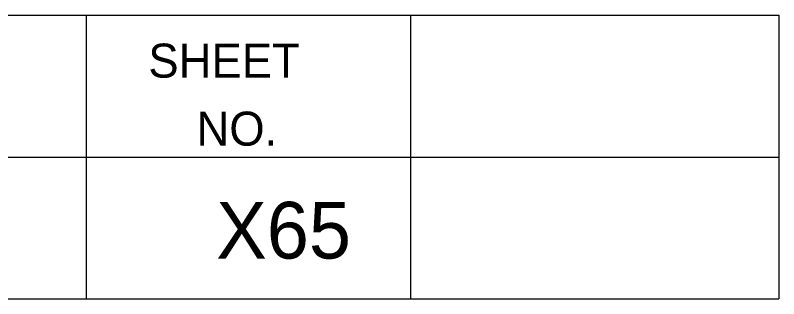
# Model space of a CAD drawing. Extents: x 1000 to 1162, y 999 to 8520.
# Drawn here: x 1154.82 to 1161.56, y 8460.05 to 8462.55 of the extents above; entities that cross this region are included whole.
import ezdxf

# ---------------------------------------------------------------- set-up
doc = ezdxf.new("R2010")
doc.units = 0
doc.layers.add('Level 20', color=7, linetype='Continuous')
doc.layers.add('Level 3', color=7, linetype='Continuous')

msp = doc.modelspace()

# ---------------------------------------------------------------- linework, layer by layer
at = {"layer": 'Level 3'}
for p, q in [((1133.055, 8462.5458), (1161.555, 8462.5458)), ((1133.055, 8462.5458), (1161.555, 8462.5458)), ((1133.055, 8462.5458), (1161.555, 8462.5458)), ((1133.055, 8462.5458), (1161.555, 8462.5458)), ((1133.055, 8462.5458), (1161.555, 8462.5458)), ((1133.055, 8462.5458), (1161.555, 8462.5458)), ((1133.055, 8462.5458), (1161.555, 8462.5458)), ((1133.055, 8462.5458), (1161.555, 8462.5458)), ((1133.055, 8462.5458), (1161.555, 8462.5458)), ((1133.055, 8462.5458), (1161.555, 8462.5458)), ((1133.055, 8462.5458), (1161.555, 8462.5458)), ((1133.055, 8462.5458), (1161.555, 8462.5458)), ((1133.055, 8462.5458), (1161.555, 8462.5458)), ((1133.055, 8462.5458), (1161.555, 8462.5458)), ((1133.055, 8462.5458), (1161.555, 8462.5458)), ((1133.055, 8462.5458), (1161.555, 8462.5458)), ((1133.055, 8462.5458), (1161.555, 8462.5458)), ((1133.055, 8462.5458), (1161.555, 8462.5458)), ((1133.055, 8462.5458), (1161.555, 8462.5458)), ((1133.055, 8462.5458), (1161.555, 8462.5458)), ((1133.055, 8462.5458), (1161.555, 8462.5458)), ((1133.055, 8462.5458), (1161.555, 8462.5458)), ((1133.055, 8462.5458), (1161.555, 8462.5458)), ((1133.055, 8462.5458), (1161.555, 8462.5458)), ((1133.055, 8462.5458), (1161.555, 8462.5458)), ((1133.055, 8462.5458), (1161.555, 8462.5458)), ((1133.055, 8462.5458), (1161.555, 8462.5458)), ((1133.055, 8462.5458), (1161.555, 8462.5458)), ((1133.055, 8462.5458), (1161.555, 8462.5458)), ((1133.055, 8462.5458), (1161.555, 8462.5458)), ((1133.055, 8462.5458), (1161.555, 8462.5458)), ((1133.055, 8462.5458), (1161.555, 8462.5458)), ((1133.055, 8462.5458), (1161.555, 8462.5458)), ((1133.055, 8462.5458), (1161.555, 8462.5458)), ((1133.055, 8462.5458), (1161.555, 8462.5458)), ((1133.055, 8462.5458), (1161.555, 8462.5458)), ((1133.055, 8462.5458), (1161.555, 8462.5458)), ((1133.055, 8462.5458), (1161.555, 8462.5458)), ((1133.055, 8462.5458), (1161.555, 8462.5458)), ((1133.055, 8462.5458), (1161.555, 8462.5458)), ((1133.055, 8462.5458), (1161.555, 8462.5458)), ((1133.055, 8462.5458), (1161.555, 8462.5458)), ((1133.055, 8462.5458), (1161.555, 8462.5458)), ((1133.055, 8462.5458), (1161.555, 8462.5458)), ((1133.055, 8462.5458), (1161.555, 8462.5458)), ((1133.055, 8462.5458), (1161.555, 8462.5458)), ((1133.055, 8462.5458), (1161.555, 8462.5458)), ((1133.055, 8462.5458), (1161.555, 8462.5458)), ((1133.055, 8462.5458), (1161.555, 8462.5458)), ((1133.055, 8462.5458), (1161.555, 8462.5458)), ((1133.055, 8462.5458), (1161.555, 8462.5458)), ((1133.055, 8462.5458), (1161.555, 8462.5458)), ((1133.055, 8462.5458), (1161.555, 8462.5458)), ((1133.055, 8462.5458), (1161.555, 8462.5458)), ((1133.055, 8462.5458), (1161.555, 8462.5458)), ((1133.055, 8462.5458), (1161.555, 8462.5458)), ((1133.055, 8462.5458), (1161.555, 8462.5458)), ((1133.055, 8462.5458), (1161.555, 8462.5458)), ((1133.055, 8462.5458), (1161.555, 8462.5458)), ((1133.055, 8462.5458), (1161.555, 8462.5458)), ((1133.055, 8462.5458), (1161.555, 8462.5458)), ((1133.055, 8462.5458), (1161.555, 8462.5458)), ((1155.44, 8462.5458), (1155.44, 8460.0458)), ((1155.44, 8462.5458), (1155.44, 8460.0458)), ((1155.44, 8462.5458), (1155.44, 8460.0458)), ((1155.44, 8462.5458), (1155.44, 8460.0458)), ((1155.44, 8462.5458), (1155.44, 8460.0458)), ((1155.44, 8462.5458), (1155.44, 8460.0458)), ((1155.44, 8462.5458), (1155.44, 8460.0458)), ((1155.44, 8462.5458), (1155.44, 8460.0458)), ((1155.44, 8462.5458), (1155.44, 8460.0458)), ((1155.44, 8462.5458), (1155.44, 8460.0458)), ((1155.44, 8462.5458), (1155.44, 8460.0458)), ((1155.44, 8462.5458), (1155.44, 8460.0458)), ((1155.44, 8462.5458), (1155.44, 8460.0458)), ((1155.44, 8462.5458), (1155.44, 8460.0458)), ((1155.44, 8462.5458), (1155.44, 8460.0458)), ((1155.44, 8462.5458), (1155.44, 8460.0458)), ((1155.44, 8462.5458), (1155.44, 8460.0458)), ((1155.44, 8462.5458), (1155.44, 8460.0458)), ((1155.44, 8462.5458), (1155.44, 8460.0458)), ((1155.44, 8462.5458), (1155.44, 8460.0458)), ((1155.44, 8462.5458), (1155.44, 8460.0458)), ((1155.44, 8462.5458), (1155.44, 8460.0458)), ((1155.44, 8462.5458), (1155.44, 8460.0458)), ((1155.44, 8462.5458), (1155.44, 8460.0458)), ((1155.44, 8462.5458), (1155.44, 8460.0458)), ((1155.44, 8462.5458), (1155.44, 8460.0458)), ((1155.44, 8462.5458), (1155.44, 8460.0458)), ((1155.44, 8462.5458), (1155.44, 8460.0458)), ((1155.44, 8462.5458), (1155.44, 8460.0458)), ((1155.44, 8462.5458), (1155.44, 8460.0458)), ((1155.44, 8462.5458), (1155.44, 8460.0458)), ((1155.44, 8462.5458), (1155.44, 8460.0458)), ((1155.44, 8462.5458), (1155.44, 8460.0458)), ((1155.44, 8462.5458), (1155.44, 8460.0458)), ((1155.44, 8462.5458), (1155.44, 8460.0458)), ((1155.44, 8462.5458), (1155.44, 8460.0458)), ((1155.44, 8462.5458), (1155.44, 8460.0458)), ((1155.44, 8462.5458), (1155.44, 8460.0458)), ((1155.44, 8462.5458), (1155.44, 8460.0458)), ((1155.44, 8462.5458), (1155.44, 8460.0458)), ((1155.44, 8462.5458), (1155.44, 8460.0458)), ((1155.44, 8462.5458), (1155.44, 8460.0458)), ((1155.44, 8462.5458), (1155.44, 8460.0458)), ((1155.44, 8462.5458), (1155.44, 8460.0458)), ((1155.44, 8462.5458), (1155.44, 8460.0458)), ((1155.44, 8462.5458), (1155.44, 8460.0458)), ((1155.44, 8462.5458), (1155.44, 8460.0458)), ((1155.44, 8462.5458), (1155.44, 8460.0458)), ((1155.44, 8462.5458), (1155.44, 8460.0458)), ((1155.44, 8462.5458), (1155.44, 8460.0458)), ((1155.44, 8462.5458), (1155.44, 8460.0458)), ((1155.44, 8462.5458), (1155.44, 8460.0458)), ((1155.44, 8462.5458), (1155.44, 8460.0458)), ((1155.44, 8462.5458), (1155.44, 8460.0458)), ((1155.44, 8462.5458), (1155.44, 8460.0458)), ((1155.44, 8462.5458), (1155.44, 8460.0458)), ((1155.44, 8462.5458), (1155.44, 8460.0458)), ((1155.44, 8462.5458), (1155.44, 8460.0458)), ((1155.44, 8462.5458), (1155.44, 8460.0458)), ((1155.44, 8462.5458), (1155.44, 8460.0458)), ((1155.44, 8462.5458), (1155.44, 8460.0458)), ((1155.44, 8462.5458), (1155.44, 8460.0458)), ((1155.44, 8462.5458), (1155.44, 8460.0458)), ((1158.305, 8462.5458), (1158.305, 8460.0458)), ((1158.305, 8462.5458), (1158.305, 8460.0458)), ((1158.305, 8462.5458), (1158.305, 8460.0458)), ((1158.305, 8462.5458), (1158.305, 8460.0458)), ((1158.305, 8462.5458), (1158.305, 8460.0458)), ((1158.305, 8462.5458), (1158.305, 8460.0458)), ((1158.305, 8462.5458), (1158.305, 8460.0458)), ((1158.305, 8462.5458), (1158.305, 8460.0458)), ((1158.305, 8462.5458), (1158.305, 8460.0458)), ((1158.305, 8462.5458), (1158.305, 8460.0458)), ((1158.305, 8462.5458), (1158.305, 8460.0458)), ((1158.305, 8462.5458), (1158.305, 8460.0458)), ((1158.305, 8462.5458), (1158.305, 8460.0458)), ((1158.305, 8462.5458), (1158.305, 8460.0458)), ((1158.305, 8462.5458), (1158.305, 8460.0458)), ((1158.305, 8462.5458), (1158.305, 8460.0458)), ((1158.305, 8462.5458), (1158.305, 8460.0458)), ((1158.305, 8462.5458), (1158.305, 8460.0458)), ((1158.305, 8462.5458), (1158.305, 8460.0458)), ((1158.305, 8462.5458), (1158.305, 8460.0458)), ((1158.305, 8462.5458), (1158.305, 8460.0458)), ((1158.305, 8462.5458), (1158.305, 8460.0458)), ((1158.305, 8462.5458), (1158.305, 8460.0458)), ((1158.305, 8462.5458), (1158.305, 8460.0458)), ((1158.305, 8462.5458), (1158.305, 8460.0458)), ((1158.305, 8462.5458), (1158.305, 8460.0458)), ((1158.305, 8462.5458), (1158.305, 8460.0458)), ((1158.305, 8462.5458), (1158.305, 8460.0458)), ((1158.305, 8462.5458), (1158.305, 8460.0458)), ((1158.305, 8462.5458), (1158.305, 8460.0458)), ((1158.305, 8462.5458), (1158.305, 8460.0458)), ((1158.305, 8462.5458), (1158.305, 8460.0458)), ((1158.305, 8462.5458), (1158.305, 8460.0458)), ((1158.305, 8462.5458), (1158.305, 8460.0458)), ((1158.305, 8462.5458), (1158.305, 8460.0458)), ((1158.305, 8462.5458), (1158.305, 8460.0458)), ((1158.305, 8462.5458), (1158.305, 8460.0458)), ((1158.305, 8462.5458), (1158.305, 8460.0458)), ((1158.305, 8462.5458), (1158.305, 8460.0458)), ((1158.305, 8462.5458), (1158.305, 8460.0458)), ((1158.305, 8462.5458), (1158.305, 8460.0458)), ((1158.305, 8462.5458), (1158.305, 8460.0458)), ((1158.305, 8462.5458), (1158.305, 8460.0458)), ((1158.305, 8462.5458), (1158.305, 8460.0458)), ((1158.305, 8462.5458), (1158.305, 8460.0458)), ((1158.305, 8462.5458), (1158.305, 8460.0458)), ((1158.305, 8462.5458), (1158.305, 8460.0458)), ((1158.305, 8462.5458), (1158.305, 8460.0458)), ((1158.305, 8462.5458), (1158.305, 8460.0458)), ((1158.305, 8462.5458), (1158.305, 8460.0458)), ((1158.305, 8462.5458), (1158.305, 8460.0458)), ((1158.305, 8462.5458), (1158.305, 8460.0458)), ((1158.305, 8462.5458), (1158.305, 8460.0458)), ((1158.305, 8462.5458), (1158.305, 8460.0458)), ((1158.305, 8462.5458), (1158.305, 8460.0458)), ((1158.305, 8462.5458), (1158.305, 8460.0458)), ((1158.305, 8462.5458), (1158.305, 8460.0458)), ((1158.305, 8462.5458), (1158.305, 8460.0458)), ((1158.305, 8462.5458), (1158.305, 8460.0458)), ((1158.305, 8462.5458), (1158.305, 8460.0458)), ((1158.305, 8462.5458), (1158.305, 8460.0458)), ((1158.305, 8462.5458), (1158.305, 8460.0458)), ((1158.305, 8462.5458), (1158.305, 8460.0458)), ((1161.555, 8462.5458), (1161.555, 8460.0458)), ((1161.555, 8462.5458), (1161.555, 8460.0458)), ((1161.555, 8462.5458), (1161.555, 8460.0458)), ((1161.555, 8462.5458), (1161.555, 8460.0458)), ((1161.555, 8462.5458), (1161.555, 8460.0458)), ((1161.555, 8462.5458), (1161.555, 8460.0458)), ((1161.555, 8462.5458), (1161.555, 8460.0458)), ((1161.555, 8462.5458), (1161.555, 8460.0458)), ((1161.555, 8462.5458), (1161.555, 8460.0458)), ((1161.555, 8462.5458), (1161.555, 8460.0458)), ((1161.555, 8462.5458), (1161.555, 8460.0458)), ((1161.555, 8462.5458), (1161.555, 8460.0458)), ((1161.555, 8462.5458), (1161.555, 8460.0458)), ((1161.555, 8462.5458), (1161.555, 8460.0458)), ((1161.555, 8462.5458), (1161.555, 8460.0458)), ((1161.555, 8462.5458), (1161.555, 8460.0458)), ((1161.555, 8462.5458), (1161.555, 8460.0458)), ((1161.555, 8462.5458), (1161.555, 8460.0458)), ((1161.555, 8462.5458), (1161.555, 8460.0458)), ((1161.555, 8462.5458), (1161.555, 8460.0458)), ((1161.555, 8462.5458), (1161.555, 8460.0458)), ((1161.555, 8462.5458), (1161.555, 8460.0458)), ((1161.555, 8462.5458), (1161.555, 8460.0458)), ((1161.555, 8462.5458), (1161.555, 8460.0458)), ((1161.555, 8462.5458), (1161.555, 8460.0458)), ((1161.555, 8462.5458), (1161.555, 8460.0458)), ((1161.555, 8462.5458), (1161.555, 8460.0458)), ((1161.555, 8462.5458), (1161.555, 8460.0458)), ((1161.555, 8462.5458), (1161.555, 8460.0458)), ((1161.555, 8462.5458), (1161.555, 8460.0458)), ((1161.555, 8462.5458), (1161.555, 8460.0458)), ((1161.555, 8462.5458), (1161.555, 8460.0458)), ((1161.555, 8462.5458), (1161.555, 8460.0458)), ((1161.555, 8462.5458), (1161.555, 8460.0458)), ((1161.555, 8462.5458), (1161.555, 8460.0458)), ((1161.555, 8462.5458), (1161.555, 8460.0458)), ((1161.555, 8462.5458), (1161.555, 8460.0458)), ((1161.555, 8462.5458), (1161.555, 8460.0458)), ((1161.555, 8462.5458), (1161.555, 8460.0458)), ((1161.555, 8462.5458), (1161.555, 8460.0458)), ((1161.555, 8462.5458), (1161.555, 8460.0458)), ((1161.555, 8462.5458), (1161.555, 8460.0458)), ((1161.555, 8462.5458), (1161.555, 8460.0458)), ((1161.555, 8462.5458), (1161.555, 8460.0458)), ((1161.555, 8462.5458), (1161.555, 8460.0458)), ((1161.555, 8462.5458), (1161.555, 8460.0458)), ((1161.555, 8462.5458), (1161.555, 8460.0458)), ((1161.555, 8462.5458), (1161.555, 8460.0458)), ((1161.555, 8462.5458), (1161.555, 8460.0458)), ((1161.555, 8462.5458), (1161.555, 8460.0458)), ((1161.555, 8462.5458), (1161.555, 8460.0458)), ((1161.555, 8462.5458), (1161.555, 8460.0458)), ((1161.555, 8462.5458), (1161.555, 8460.0458)), ((1161.555, 8462.5458), (1161.555, 8460.0458)), ((1161.555, 8462.5458), (1161.555, 8460.0458)), ((1161.555, 8462.5458), (1161.555, 8460.0458)), ((1161.555, 8462.5458), (1161.555, 8460.0458)), ((1161.555, 8462.5458), (1161.555, 8460.0458)), ((1161.555, 8462.5458), (1161.555, 8460.0458)), ((1161.555, 8462.5458), (1161.555, 8460.0458)), ((1161.555, 8462.5458), (1161.555, 8460.0458)), ((1161.555, 8462.5458), (1161.555, 8460.0458)), ((1161.555, 8462.5458), (1161.555, 8460.0458)), ((1133.055, 8461.2958), (1161.555, 8461.2958)), ((1133.055, 8461.2958), (1161.555, 8461.2958)), ((1133.055, 8461.2958), (1161.555, 8461.2958)), ((1133.055, 8461.2958), (1161.555, 8461.2958)), ((1133.055, 8461.2958), (1161.555, 8461.2958)), ((1133.055, 8461.2958), (1161.555, 8461.2958)), ((1133.055, 8461.2958), (1161.555, 8461.2958)), ((1133.055, 8461.2958), (1161.555, 8461.2958)), ((1133.055, 8461.2958), (1161.555, 8461.2958)), ((1133.055, 8461.2958), (1161.555, 8461.2958)), ((1133.055, 8461.2958), (1161.555, 8461.2958)), ((1133.055, 8461.2958), (1161.555, 8461.2958)), ((1133.055, 8461.2958), (1161.555, 8461.2958)), ((1133.055, 8461.2958), (1161.555, 8461.2958)), ((1133.055, 8461.2958), (1161.555, 8461.2958)), ((1133.055, 8461.2958), (1161.555, 8461.2958)), ((1133.055, 8461.2958), (1161.555, 8461.2958)), ((1133.055, 8461.2958), (1161.555, 8461.2958)), ((1133.055, 8461.2958), (1161.555, 8461.2958)), ((1133.055, 8461.2958), (1161.555, 8461.2958)), ((1133.055, 8461.2958), (1161.555, 8461.2958)), ((1133.055, 8461.2958), (1161.555, 8461.2958)), ((1133.055, 8461.2958), (1161.555, 8461.2958)), ((1133.055, 8461.2958), (1161.555, 8461.2958)), ((1133.055, 8461.2958), (1161.555, 8461.2958)), ((1133.055, 8461.2958), (1161.555, 8461.2958)), ((1133.055, 8461.2958), (1161.555, 8461.2958)), ((1133.055, 8461.2958), (1161.555, 8461.2958)), ((1133.055, 8461.2958), (1161.555, 8461.2958)), ((1133.055, 8461.2958), (1161.555, 8461.2958)), ((1133.055, 8461.2958), (1161.555, 8461.2958)), ((1133.055, 8461.2958), (1161.555, 8461.2958)), ((1133.055, 8461.2958), (1161.555, 8461.2958)), ((1133.055, 8461.2958), (1161.555, 8461.2958)), ((1133.055, 8461.2958), (1161.555, 8461.2958)), ((1133.055, 8461.2958), (1161.555, 8461.2958)), ((1133.055, 8461.2958), (1161.555, 8461.2958)), ((1133.055, 8461.2958), (1161.555, 8461.2958)), ((1133.055, 8461.2958), (1161.555, 8461.2958)), ((1133.055, 8461.2958), (1161.555, 8461.2958)), ((1133.055, 8461.2958), (1161.555, 8461.2958)), ((1133.055, 8461.2958), (1161.555, 8461.2958)), ((1133.055, 8461.2958), (1161.555, 8461.2958)), ((1133.055, 8461.2958), (1161.555, 8461.2958)), ((1133.055, 8461.2958), (1161.555, 8461.2958)), ((1133.055, 8461.2958), (1161.555, 8461.2958)), ((1133.055, 8461.2958), (1161.555, 8461.2958)), ((1133.055, 8461.2958), (1161.555, 8461.2958)), ((1133.055, 8461.2958), (1161.555, 8461.2958)), ((1133.055, 8461.2958), (1161.555, 8461.2958)), ((1133.055, 8461.2958), (1161.555, 8461.2958)), ((1133.055, 8461.2958), (1161.555, 8461.2958)), ((1133.055, 8461.2958), (1161.555, 8461.2958)), ((1133.055, 8461.2958), (1161.555, 8461.2958)), ((1133.055, 8461.2958), (1161.555, 8461.2958)), ((1133.055, 8461.2958), (1161.555, 8461.2958)), ((1133.055, 8461.2958), (1161.555, 8461.2958)), ((1133.055, 8461.2958), (1161.555, 8461.2958)), ((1133.055, 8461.2958), (1161.555, 8461.2958)), ((1133.055, 8461.2958), (1161.555, 8461.2958)), ((1133.055, 8461.2958), (1161.555, 8461.2958)), ((1133.055, 8461.2958), (1161.555, 8461.2958)), ((1133.055, 8461.2958), (1161.555, 8461.2958)), ((1133.055, 8460.0458), (1161.555, 8460.0458)), ((1133.055, 8460.0458), (1161.555, 8460.0458)), ((1133.055, 8460.0458), (1161.555, 8460.0458)), ((1133.055, 8460.0458), (1161.555, 8460.0458)), ((1133.055, 8460.0458), (1161.555, 8460.0458)), ((1133.055, 8460.0458), (1161.555, 8460.0458)), ((1133.055, 8460.0458), (1161.555, 8460.0458)), ((1133.055, 8460.0458), (1161.555, 8460.0458)), ((1133.055, 8460.0458), (1161.555, 8460.0458)), ((1133.055, 8460.0458), (1161.555, 8460.0458)), ((1133.055, 8460.0458), (1161.555, 8460.0458)), ((1133.055, 8460.0458), (1161.555, 8460.0458)), ((1133.055, 8460.0458), (1161.555, 8460.0458)), ((1133.055, 8460.0458), (1161.555, 8460.0458)), ((1133.055, 8460.0458), (1161.555, 8460.0458)), ((1133.055, 8460.0458), (1161.555, 8460.0458)), ((1133.055, 8460.0458), (1161.555, 8460.0458)), ((1133.055, 8460.0458), (1161.555, 8460.0458)), ((1133.055, 8460.0458), (1161.555, 8460.0458)), ((1133.055, 8460.0458), (1161.555, 8460.0458)), ((1133.055, 8460.0458), (1161.555, 8460.0458)), ((1133.055, 8460.0458), (1161.555, 8460.0458)), ((1133.055, 8460.0458), (1161.555, 8460.0458)), ((1133.055, 8460.0458), (1161.555, 8460.0458)), ((1133.055, 8460.0458), (1161.555, 8460.0458)), ((1133.055, 8460.0458), (1161.555, 8460.0458)), ((1133.055, 8460.0458), (1161.555, 8460.0458)), ((1133.055, 8460.0458), (1161.555, 8460.0458)), ((1133.055, 8460.0458), (1161.555, 8460.0458)), ((1133.055, 8460.0458), (1161.555, 8460.0458)), ((1133.055, 8460.0458), (1161.555, 8460.0458)), ((1133.055, 8460.0458), (1161.555, 8460.0458)), ((1133.055, 8460.0458), (1161.555, 8460.0458)), ((1133.055, 8460.0458), (1161.555, 8460.0458)), ((1133.055, 8460.0458), (1161.555, 8460.0458)), ((1133.055, 8460.0458), (1161.555, 8460.0458)), ((1133.055, 8460.0458), (1161.555, 8460.0458)), ((1133.055, 8460.0458), (1161.555, 8460.0458)), ((1133.055, 8460.0458), (1161.555, 8460.0458)), ((1133.055, 8460.0458), (1161.555, 8460.0458)), ((1133.055, 8460.0458), (1161.555, 8460.0458)), ((1133.055, 8460.0458), (1161.555, 8460.0458)), ((1133.055, 8460.0458), (1161.555, 8460.0458)), ((1133.055, 8460.0458), (1161.555, 8460.0458)), ((1133.055, 8460.0458), (1161.555, 8460.0458)), ((1133.055, 8460.0458), (1161.555, 8460.0458)), ((1133.055, 8460.0458), (1161.555, 8460.0458)), ((1133.055, 8460.0458), (1161.555, 8460.0458)), ((1133.055, 8460.0458), (1161.555, 8460.0458)), ((1133.055, 8460.0458), (1161.555, 8460.0458)), ((1133.055, 8460.0458), (1161.555, 8460.0458)), ((1133.055, 8460.0458), (1161.555, 8460.0458)), ((1133.055, 8460.0458), (1161.555, 8460.0458)), ((1133.055, 8460.0458), (1161.555, 8460.0458)), ((1133.055, 8460.0458), (1161.555, 8460.0458)), ((1133.055, 8460.0458), (1161.555, 8460.0458)), ((1133.055, 8460.0458), (1161.555, 8460.0458)), ((1133.055, 8460.0458), (1161.555, 8460.0458)), ((1133.055, 8460.0458), (1161.555, 8460.0458)), ((1133.055, 8460.0458), (1161.555, 8460.0458)), ((1133.055, 8460.0458), (1161.555, 8460.0458)), ((1133.055, 8460.0458), (1161.555, 8460.0458)), ((1133.055, 8460.0458), (1161.555, 8460.0458))]:
    msp.add_line(p, q, dxfattribs=at)

# ---------------------------------------------------------------- texts
at = {"layer": 'Level 20'}
msp.add_text('X65', height=0.5, dxfattribs=at).set_placement((1156.5896, 8460.4))
at = {"layer": 'Level 3'}
for s, p in [('SHEET', (1155.99, 8461.9958)), ('SHEET', (1155.99, 8461.9958)), ('SHEET', (1155.99, 8461.9958)), ('SHEET', (1155.99, 8461.9958)), ('SHEET', (1155.99, 8461.9958)), ('SHEET', (1155.99, 8461.9958)), ('SHEET', (1155.99, 8461.9958)), ('SHEET', (1155.99, 8461.9958)), ('SHEET', (1155.99, 8461.9958)), ('SHEET', (1155.99, 8461.9958)), ('SHEET', (1155.99, 8461.9958)), ('SHEET', (1155.99, 8461.9958)), ('SHEET', (1155.99, 8461.9958)), ('SHEET', (1155.99, 8461.9958)), ('SHEET', (1155.99, 8461.9958)), ('SHEET', (1155.99, 8461.9958)), ('SHEET', (1155.99, 8461.9958)), ('SHEET', (1155.99, 8461.9958)), ('SHEET', (1155.99, 8461.9958)), ('SHEET', (1155.99, 8461.9958)), ('SHEET', (1155.99, 8461.9958)), ('SHEET', (1155.99, 8461.9958)), ('SHEET', (1155.99, 8461.9958)), ('SHEET', (1155.99, 8461.9958)), ('SHEET', (1155.99, 8461.9958)), ('SHEET', (1155.99, 8461.9958)), ('SHEET', (1155.99, 8461.9958)), ('SHEET', (1155.99, 8461.9958)), ('SHEET', (1155.99, 8461.9958)), ('SHEET', (1155.99, 8461.9958)), ('SHEET', (1155.99, 8461.9958)), ('SHEET', (1155.99, 8461.9958)), ('SHEET', (1155.99, 8461.9958)), ('SHEET', (1155.99, 8461.9958)), ('SHEET', (1155.99, 8461.9958)), ('SHEET', (1155.99, 8461.9958)), ('SHEET', (1155.99, 8461.9958)), ('SHEET', (1155.99, 8461.9958)), ('SHEET', (1155.99, 8461.9958)), ('SHEET', (1155.99, 8461.9958)), ('SHEET', (1155.99, 8461.9958)), ('SHEET', (1155.99, 8461.9958)), ('SHEET', (1155.99, 8461.9958)), ('SHEET', (1155.99, 8461.9958)), ('SHEET', (1155.99, 8461.9958)), ('SHEET', (1155.99, 8461.9958)), ('SHEET', (1155.99, 8461.9958)), ('SHEET', (1155.99, 8461.9958)), ('SHEET', (1155.99, 8461.9958)), ('SHEET', (1155.99, 8461.9958)), ('SHEET', (1155.99, 8461.9958)), ('SHEET', (1155.99, 8461.9958)), ('SHEET', (1155.99, 8461.9958)), ('SHEET', (1155.99, 8461.9958)), ('SHEET', (1155.99, 8461.9958)), ('SHEET', (1155.99, 8461.9958)), ('SHEET', (1155.99, 8461.9958)), ('SHEET', (1155.99, 8461.9958)), ('SHEET', (1155.99, 8461.9958)), ('SHEET', (1155.99, 8461.9958)), ('SHEET', (1155.99, 8461.9958)), ('SHEET', (1155.99, 8461.9958)), ('SHEET', (1155.99, 8461.9958)), ('NO.', (1156.415, 8461.3958)), ('NO.', (1156.415, 8461.3958)), ('NO.', (1156.415, 8461.3958)), ('NO.', (1156.415, 8461.3958)), ('NO.', (1156.415, 8461.3958)), ('NO.', (1156.415, 8461.3958)), ('NO.', (1156.415, 8461.3958)), ('NO.', (1156.415, 8461.3958)), ('NO.', (1156.415, 8461.3958)), ('NO.', (1156.415, 8461.3958)), ('NO.', (1156.415, 8461.3958)), ('NO.', (1156.415, 8461.3958)), ('NO.', (1156.415, 8461.3958)), ('NO.', (1156.415, 8461.3958)), ('NO.', (1156.415, 8461.3958)), ('NO.', (1156.415, 8461.3958)), ('NO.', (1156.415, 8461.3958)), ('NO.', (1156.415, 8461.3958)), ('NO.', (1156.415, 8461.3958)), ('NO.', (1156.415, 8461.3958)), ('NO.', (1156.415, 8461.3958)), ('NO.', (1156.415, 8461.3958)), ('NO.', (1156.415, 8461.3958)), ('NO.', (1156.415, 8461.3958)), ('NO.', (1156.415, 8461.3958)), ('NO.', (1156.415, 8461.3958)), ('NO.', (1156.415, 8461.3958)), ('NO.', (1156.415, 8461.3958)), ('NO.', (1156.415, 8461.3958)), ('NO.', (1156.415, 8461.3958)), ('NO.', (1156.415, 8461.3958)), ('NO.', (1156.415, 8461.3958)), ('NO.', (1156.415, 8461.3958)), ('NO.', (1156.415, 8461.3958)), ('NO.', (1156.415, 8461.3958)), ('NO.', (1156.415, 8461.3958)), ('NO.', (1156.415, 8461.3958)), ('NO.', (1156.415, 8461.3958)), ('NO.', (1156.415, 8461.3958)), ('NO.', (1156.415, 8461.3958)), ('NO.', (1156.415, 8461.3958)), ('NO.', (1156.415, 8461.3958)), ('NO.', (1156.415, 8461.3958)), ('NO.', (1156.415, 8461.3958)), ('NO.', (1156.415, 8461.3958)), ('NO.', (1156.415, 8461.3958)), ('NO.', (1156.415, 8461.3958)), ('NO.', (1156.415, 8461.3958)), ('NO.', (1156.415, 8461.3958)), ('NO.', (1156.415, 8461.3958)), ('NO.', (1156.415, 8461.3958)), ('NO.', (1156.415, 8461.3958)), ('NO.', (1156.415, 8461.3958)), ('NO.', (1156.415, 8461.3958)), ('NO.', (1156.415, 8461.3958)), ('NO.', (1156.415, 8461.3958)), ('NO.', (1156.415, 8461.3958)), ('NO.', (1156.415, 8461.3958)), ('NO.', (1156.415, 8461.3958)), ('NO.', (1156.415, 8461.3958)), ('NO.', (1156.415, 8461.3958)), ('NO.', (1156.415, 8461.3958)), ('NO.', (1156.415, 8461.3958))]:
    msp.add_text(s, height=0.3, dxfattribs=at).set_placement(p)

doc.saveas('drawing.dxf')
